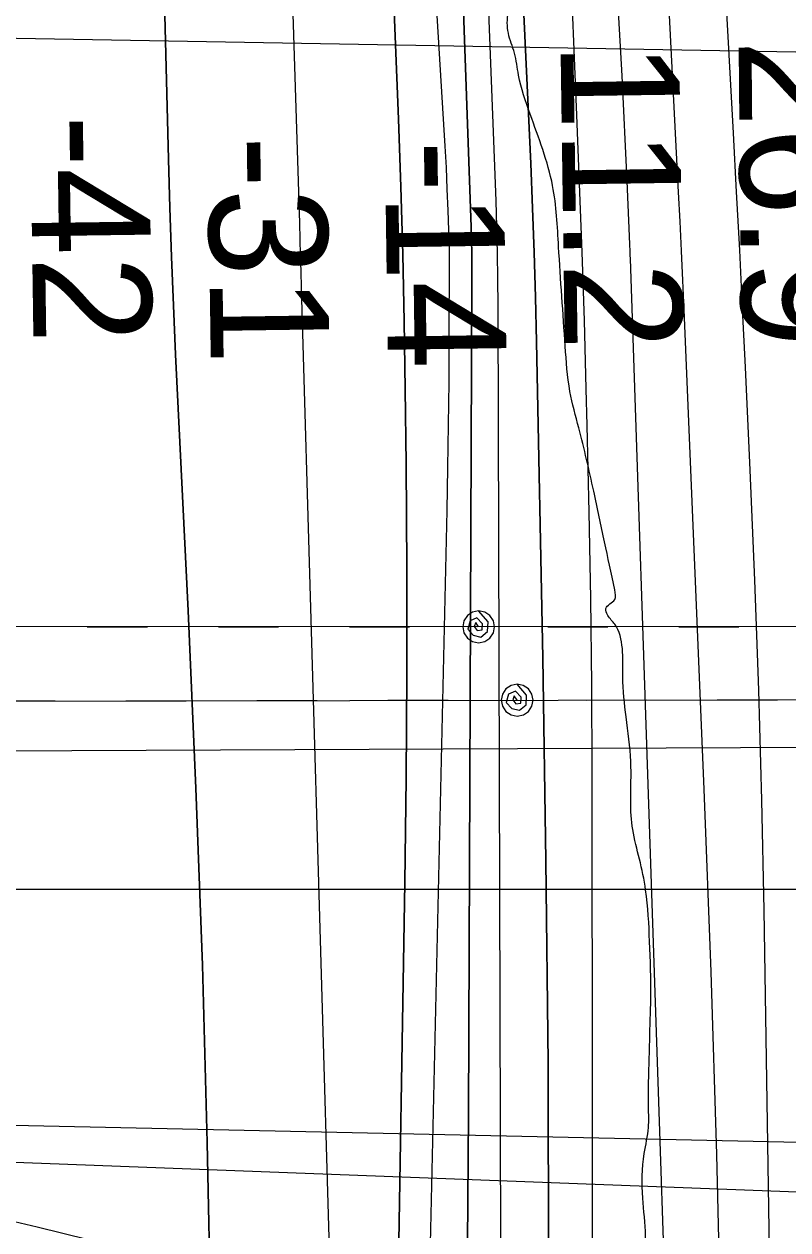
# Model space of a CAD drawing. Extents: x 3313447 to 3351316, y 703786 to 729172.
# Drawn here: x 3324780 to 3325211, y 724006 to 724687 of the extents above; entities that cross this region are included whole.
import ezdxf

# ---------------------------------------------------------------- set-up
doc = ezdxf.new("R2010")
doc.units = 0
for name, color, linetype in [('V-RIVR-EDGE', 7, 'Continuous'), ('V-RIVR-RANG', 7, 'Continuous'), ('V-TOPO-DPTH', 7, 'Continuous'), ('V-TOPO-MINR', 7, 'Continuous'), ('V-TOPO-WATR', 7, 'Continuous'), ('V-UTIL-LINE', 7, 'Continuous')]:
    doc.layers.add(name, color=color, linetype=linetype)

msp = doc.modelspace()

# ---------------------------------------------------------------- linework, layer by layer
at = {"layer": 'V-RIVR-EDGE'}
msp.add_spline([(3325128.87, 723979.74), (3325130.86, 724002.62), (3325129.36, 724023.95), (3325130.2, 724049.16), (3325132.57, 724063.89), (3325132.59, 724075.13), (3325133.05, 724103.44), (3325133.48, 724121.67), (3325133.91, 724137.18), (3325133.21, 724168.98), (3325130.96, 724198.07), (3325127.51, 724215.53), (3325123.67, 724232.22), (3325122.55, 724248.12), (3325122.61, 724270.61), (3325119.95, 724295.82), (3325118.07, 724318.71), (3325113.49, 724348.19), (3325109.62, 724353.24), (3325108.47, 724357.13), (3325113.52, 724362.15), (3325113.54, 724367.58), (3325107.79, 724394.74), (3325101.65, 724423.46), (3325093.21, 724459.16), (3325088.22, 724479.72), (3325085.57, 724505.32), (3325081.83, 724561.56), (3325078.43, 724596.09), (3325065.73, 724636.45), (3325059.19, 724658.57), (3325056.89, 724670.99), (3325053.43, 724682.24), (3325053.46, 724693.87), (3325057.76, 724707.44), (3325061.28, 724721.78), (3325070.21, 724724.08), (3325076.03, 724725.62), (3325080.31, 724732.98), (3325086.54, 724740.33), (3325091.62, 724755.83), (3325097.48, 724775.2), (3325101.02, 724793.03), (3325102.29, 724836.47), (3325108.59, 724877.17), (3325112.52, 724897.71), (3325114.88, 724911.28), (3325115.31, 724927.18), (3325108.05, 724971.79), (3325103.09, 725004.38), (3325096.97, 725038.52), (3325094.7, 725060.63), (3325092.8, 725076.15), (3325091.36, 725123.08), (3325085.2, 725138.22), (3325079.8, 725152.58), (3325077.53, 725173.14), (3325077.94, 725185.16), (3325081.46, 725196.01), (3325081.87, 725202.99), (3325081.52, 725221.6), (3325081.56, 725235.18), (3325076.93, 725247.6), (3325076.95, 725255.74), (3325073.9, 725274.36), (3325073.56, 725294.14), (3325072.8, 725300.35), (3325066.61, 725305.02), (3325061.57, 725307.36), (3325056.93, 725312.41), (3325056.16, 725315.52), (3325058.89, 725319.77), (3325063.16, 725321.7), (3325064.33, 725325.97), (3325062.41, 725333.34), (3325051.96, 725343.45), (3325044.62, 725354.32), (3325040.39, 725367.91), (3325037.73, 725388.47), (3325034.69, 725415.23), (3325032.81, 725437.34), (3325028.98, 725457.52), (3325022.42, 725471.88), (3325019.34, 725480.81), (3325019.76, 725495.16), (3325021.34, 725506.4), (3325027.58, 725521.51), (3325028.39, 725531.59), (3325027.65, 725549.82), (3325028.07, 725560.68), (3325030.05, 725576.96), (3325030.08, 725587.82), (3325026.6, 725594.81), (3325021.19, 725600.64), (3325015.79, 725611.9), (3325011.95, 725627.42), (3325013.54, 725643.31), (3325023.68, 725668.5), (3325024.5, 725685.17), (3325023.37, 725697.2), (3325016.8, 725707.68), (3324999.38, 725722.07), (3324999.41, 725730.99), (3325002.15, 725743.01), (3325009.93, 725753.85), (3325016.55, 725764.3), (3325016.96, 725772.06), (3325016.99, 725783.3), (3325013.15, 725802.31), (3325012.8, 725817.05), (3325005.46, 725827.93), (3325004.7, 725833.75), (3325008.98, 725840.72), (3325012.11, 725849.63), (3325012.14, 725863.2), (3325003.65, 725879.9), (3324999.04, 725896.59), (3325000.61, 725905.5), (3325006.06, 725911.31), (3325008.78, 725917.12), (3325006.12, 725937.29), (3325004.99, 725950.09), (3325001.13, 725959.4), (3325001.15, 725965.22), (3325001.18, 725978.41), (3325005.09, 725992.36), (3325004.34, 726001.28), (3324992.73, 726012.55), (3324990.42, 726019.15), (3324986.56, 726026.14), (3324982.31, 726030.03), (3324979.62, 726042.84), (3324975.01, 726059.13), (3324969.23, 726074.27), (3324966.94, 726089.4), (3324966.61, 726112.67), (3324968.99, 726135.55), (3324970.94, 726137.48), (3324975.98, 726139.02), (3324973.68, 726149.88), (3324968.29, 726163.86), (3324967.16, 726178.6), (3324967.18, 726188.29), (3324970.31, 726198.76), (3324976.55, 726212.7), (3324976.18, 726217.74), (3324970.77, 726224.74), (3324957.61, 726236.79), (3324946.4, 726251.17), (3324941.4, 726267.47), (3324940.65, 726280.27), (3324944.57, 726295.38), (3324950.04, 726310.49), (3324952.41, 726330.26), (3324947.44, 726358.2), (3324938.56, 726373.35), (3324932.39, 726388.48), (3324925.06, 726405.57), (3324920.86, 726429.23), (3324918.6, 726458.32), (3324919.04, 726480.04), (3324922.18, 726492.83), (3324928.02, 726504.45), (3324929.21, 726515.3), (3324925.75, 726525.4), (3324920.34, 726533.17), (3324911.44, 726540.94), (3324898.65, 726546.4), (3324898.27, 726549.51), (3324904.11, 726556.86), (3324904.12, 726561.51), (3324900.3, 726584.79), (3324894.17, 726616.61), (3324886.87, 726644.55), (3324883.07, 726672.48), (3324880.42, 726698.86), (3324875.46, 726733.38), (3324872.42, 726758.21), (3324873.62, 726772.56), (3324869.79, 726791.95), (3324865.97, 726817.17), (3324860.21, 726840.84), (3324856.37, 726855.2), (3324854.85, 726866.45), (3324854.86, 726869.94), (3324856.45, 726886.22), (3324861.93, 726906.38), (3324860.41, 726921.12), (3324853.87, 726943.24), (3324847.71, 726958.38), (3324847.71, 726960.32), (3324853.93, 726966.12), (3324853.94, 726970.77), (3324846.22, 726982.81), (3324842.36, 726990.97), (3324841.61, 727000.66), (3324840.46, 727006.09), (3324839.31, 727011.91), (3324833.89, 727017.36), (3324828.47, 727018.53), (3324827.31, 727023.58), (3324828.12, 727034.05), (3324830.45, 727038.31), (3324835.16, 727060.79), (3324840.61, 727066.2), (3324842.18, 727073.96), (3324840.66, 727089.47), (3324833.35, 727110.43), (3324827.58, 727129.45), (3324826.81, 727134.88), (3324828.77, 727139.92), (3324829.55, 727143.4), (3324829.57, 727149.61), (3324828.44, 727167.06), (3324824.98, 727178.32), (3324821.51, 727187.25), (3324811.84, 727196.19), (3324806.43, 727205.12), (3324802.59, 727217.93), (3324797.62, 727246.64), (3324789.21, 727297.46), (3324787.34, 727325.78), (3324787.03, 727354.86), (3324786.03, 727361.49)], degree=3, dxfattribs=at)
at = {"layer": 'V-TOPO-DPTH'}
for points in [[(3325052.84, 723283.52), (3325058.04, 723353.71), (3325062.6, 723423.94), (3325066.73, 723494.2), (3325072.28, 723596.47), (3325073.19, 723615.62), (3325073.9, 723634.78), (3325074.35, 723653.95), (3325074.61, 723673.12), (3325075.87, 723871.02), (3325076.15, 723985.56), (3325075.85, 724100.1), (3325074.65, 724214.64), (3325072.86, 724329.17), (3325069.38, 724507.88), (3325068.79, 724533.05), (3325068.06, 724558.22), (3325067.12, 724583.38), (3325066.05, 724608.53), (3325030.34, 725371.27)], [(3325030.34, 725371.27), (3325066.05, 724608.53), (3325067.12, 724583.38), (3325068.06, 724558.22), (3325068.79, 724533.05), (3325069.38, 724507.88), (3325072.86, 724329.17), (3325074.65, 724214.64), (3325075.85, 724100.1), (3325076.15, 723985.56), (3325075.87, 723871.02), (3325074.61, 723673.12), (3325074.35, 723653.95), (3325073.9, 723634.78), (3325073.19, 723615.62), (3325072.28, 723596.47), (3325066.73, 723494.2), (3325062.6, 723423.94), (3325058.04, 723353.71), (3325052.84, 723283.52)], [(3325146.23, 723848.67), (3325122.39, 724554.65), (3325122.31, 724556.75), (3325122.24, 724558.85), (3325122.07, 724563.05), (3325120.57, 724598.57), (3325119.68, 724618.42), (3325118.74, 724638.28), (3325117.71, 724658.13), (3325116.62, 724677.97), (3325077.58, 725361.22)], [(3324847.86, 725144.4), (3324861.42, 724611.06), (3324862.22, 724583.46), (3324863.15, 724555.86), (3324864.28, 724528.27), (3324865.53, 724500.69), (3324872.62, 724355.72), (3324877, 724255.64), (3324880.71, 724155.54), (3324883.41, 724055.4), (3324885.42, 723955.24), (3324889.44, 723688.22), (3324889.59, 723661.1), (3324889.39, 723633.99), (3324888.67, 723606.89), (3324887.61, 723579.8), (3324880.13, 723427.01), (3324874.82, 723323.54), (3324869.16, 723220.09)], [(3324869.16, 723220.09), (3324874.82, 723323.54), (3324880.13, 723427.01), (3324887.61, 723579.8), (3324888.67, 723606.89), (3324889.39, 723633.99), (3324889.59, 723661.1), (3324889.44, 723688.22), (3324885.42, 723955.24), (3324883.41, 724055.4), (3324880.71, 724155.54), (3324877, 724255.64), (3324872.62, 724355.72), (3324865.53, 724500.69), (3324864.28, 724528.27), (3324863.15, 724555.86), (3324862.22, 724583.46), (3324861.42, 724611.06), (3324847.86, 725144.4)], [(3324924.45, 723272.12), (3324930.09, 723329.11), (3324935.74, 723386.09), (3324940.41, 723433.21), (3324943.5, 723466.65), (3324946.3, 723500.13), (3324948.66, 723533.63), (3324950.72, 723567.16), (3324953.41, 723615.87), (3324953.85, 723625.06), (3324954.2, 723634.26), (3324954.43, 723643.46), (3324954.57, 723652.66), (3324955.33, 723748.04), (3324955.47, 723804.94), (3324955.19, 723861.83), (3324954.28, 723918.71), (3324952.95, 723975.59), (3324936.67, 724538.61), (3324936.41, 724547.65), (3324936.14, 724556.7), (3324935.86, 724565.74), (3324935.58, 724574.79), (3324929.27, 724775.82)], [(3324924.45, 723272.12), (3324930.09, 723329.11), (3324935.74, 723386.09), (3324940.41, 723433.21), (3324943.5, 723466.65), (3324946.3, 723500.13), (3324948.66, 723533.63), (3324950.72, 723567.16), (3324953.41, 723615.87), (3324953.85, 723625.06), (3324954.2, 723634.26), (3324954.43, 723643.46), (3324954.57, 723652.66), (3324955.33, 723748.04), (3324955.47, 723804.94), (3324955.19, 723861.83), (3324954.28, 723918.71), (3324952.95, 723975.59), (3324936.67, 724538.61), (3324936.41, 724547.65), (3324936.14, 724556.7), (3324935.86, 724565.74), (3324935.58, 724574.79), (3324929.27, 724775.82)], [(3324963.98, 723271.58), (3324970.16, 723362.22), (3324975.61, 723452.92), (3324982.75, 723585.05), (3324983.94, 723609.72), (3324984.95, 723634.4), (3324985.69, 723659.08), (3324986.24, 723683.77), (3324994.99, 724202.09), (3324995.74, 724261.3), (3324996.16, 724320.51), (3324996.08, 724379.73), (3324995.67, 724438.94), (3324995.2, 724481.07), (3324994.62, 724519.22), (3324993.82, 724557.36), (3324992.69, 724595.5), (3324991.35, 724633.63), (3324987.45, 724732.34)], [(3324987.45, 724732.34), (3324991.35, 724633.63), (3324992.69, 724595.5), (3324993.82, 724557.36), (3324994.62, 724519.22), (3324995.2, 724481.07), (3324995.67, 724438.94), (3324996.08, 724379.73), (3324996.16, 724320.51), (3324995.74, 724261.3), (3324994.99, 724202.09), (3324986.24, 723683.77), (3324985.69, 723659.08), (3324984.95, 723634.4), (3324983.94, 723609.72), (3324982.75, 723585.05), (3324975.61, 723452.92), (3324970.16, 723362.22), (3324963.98, 723271.58)], [(3325027.25, 724721.29), (3325032.41, 724572.69), (3325032.62, 724565.25), (3325032.78, 724557.82), (3325032.85, 724550.38), (3325032.86, 724542.95), (3325030.94, 724071), (3325030.35, 723998.24), (3325029.36, 723925.48), (3325027.77, 723852.74), (3325025.78, 723780), (3325023.89, 723719.7), (3325022.39, 723677.13), (3325020.67, 723634.56), (3325018.62, 723592.01), (3325016.34, 723549.47), (3324993.84, 723156.97)], [(3325027.25, 724721.29), (3325032.41, 724572.69), (3325032.62, 724565.25), (3325032.78, 724557.82), (3325032.85, 724550.38), (3325032.86, 724542.95), (3325030.94, 724071), (3325030.35, 723998.24), (3325029.36, 723925.48), (3325027.77, 723852.74), (3325025.78, 723780), (3325023.89, 723719.7), (3325022.39, 723677.13), (3325020.67, 723634.56), (3325018.62, 723592.01), (3325016.34, 723549.47), (3324993.84, 723156.97)]]:
    msp.add_lwpolyline(points, dxfattribs=at)
at = {"layer": 'V-TOPO-MINR'}
for points in [[(3324980.3, 723248.19), (3324986.16, 723346.51), (3324997.88, 723569.24), (3324999.44, 723601.85), (3325000.82, 723634.47), (3325001.89, 723667.1), (3325002.78, 723699.73), (3325018.84, 724412.52), (3325019.32, 724436.71), (3325019.7, 724460.9), (3325019.94, 724485.09), (3325020.08, 724509.29), (3325020.23, 724555.49), (3325020.22, 724556.58), (3325020.19, 724558.77), (3325020.16, 724559.86), (3325019.4, 724582), (3325018.94, 724594.16), (3325018.41, 724606.32), (3325017.78, 724618.48), (3325017.08, 724630.63), (3324972.13, 725363.33)], [(3325146.23, 723848.67), (3325122.39, 724554.65), (3325122.31, 724556.75), (3325122.24, 724558.85), (3325122.07, 724563.05), (3325120.57, 724598.57), (3325119.68, 724618.42), (3325118.74, 724638.28), (3325117.71, 724658.13), (3325116.62, 724677.97), (3325077.58, 725361.22)], [(3324847.86, 725144.4), (3324861.42, 724611.06), (3324862.22, 724583.46), (3324863.15, 724555.86), (3324864.28, 724528.27), (3324865.53, 724500.69), (3324872.62, 724355.72), (3324877, 724255.64), (3324880.71, 724155.54), (3324883.41, 724055.4), (3324885.42, 723955.24), (3324889.44, 723688.22), (3324889.59, 723661.1), (3324889.39, 723633.99), (3324888.67, 723606.89), (3324887.61, 723579.8), (3324880.13, 723427.01), (3324874.82, 723323.54), (3324869.16, 723220.09)], [(3325188.45, 723275.14), (3325203, 723564.89), (3325204.42, 723600.12), (3325205.37, 723635.35), (3325205.63, 723670.6), (3325205.43, 723705.86), (3325197.9, 724186.57), (3325196.63, 724248.77), (3325194.97, 724310.95), (3325192.72, 724373.12), (3325190.08, 724435.28), (3325187.33, 724493.46), (3325185.73, 724526.51), (3325184.08, 724559.56), (3325182.35, 724592.6), (3325180.56, 724625.65), (3325153.23, 725119.58)], [(3325049.47, 723865.6), (3325047.69, 724528.43), (3325047.57, 724543.21), (3325047.34, 724557.98), (3325046.96, 724572.76), (3325046.47, 724587.53), (3325029.36, 725029.76)], [(3325153.05, 723242.06), (3325159.83, 723320.56), (3325165.4, 723399.15), (3325170.16, 723477.8), (3325176.22, 723592.82), (3325177.12, 723614.02), (3325177.75, 723635.23), (3325177.95, 723656.44), (3325177.86, 723677.66), (3325175.56, 723841.89), (3325173.69, 723945.21), (3325171.24, 724048.52), (3325167.92, 724151.81), (3325164.03, 724255.08), (3325152.69, 724525.95), (3325151.97, 724542.57), (3325151.23, 724559.18), (3325150.43, 724575.79), (3325149.61, 724592.4), (3325131.72, 724944.16)], [(3324924.45, 723272.12), (3324930.09, 723329.11), (3324935.74, 723386.09), (3324940.41, 723433.21), (3324943.5, 723466.65), (3324946.3, 723500.13), (3324948.66, 723533.63), (3324950.72, 723567.16), (3324953.41, 723615.87), (3324953.85, 723625.06), (3324954.2, 723634.26), (3324954.43, 723643.46), (3324954.57, 723652.66), (3324955.33, 723748.04), (3324955.47, 723804.94), (3324955.19, 723861.83), (3324954.28, 723918.71), (3324952.95, 723975.59), (3324936.67, 724538.61), (3324936.41, 724547.65), (3324936.14, 724556.7), (3324935.86, 724565.74), (3324935.58, 724574.79), (3324929.27, 724775.82)], [(3324963.98, 723271.58), (3324970.16, 723362.22), (3324975.61, 723452.92), (3324982.75, 723585.05), (3324983.94, 723609.72), (3324984.95, 723634.4), (3324985.69, 723659.08), (3324986.24, 723683.77), (3324994.99, 724202.09), (3324995.74, 724261.3), (3324996.16, 724320.51), (3324996.08, 724379.73), (3324995.67, 724438.94), (3324995.2, 724481.07), (3324994.62, 724519.22), (3324993.82, 724557.36), (3324992.69, 724595.5), (3324991.35, 724633.63), (3324987.45, 724732.34)], [(3325080.18, 723261.11), (3325086.17, 723361.79), (3325097.71, 723569.66), (3325099.25, 723602.28), (3325100.41, 723634.91), (3325101.03, 723667.55), (3325101.27, 723700.21), (3325100.73, 724264.74), (3325100.49, 724313.72), (3325100, 724362.69), (3325099.14, 724411.65), (3325098.02, 724460.62), (3325097.47, 724481.21), (3325096.35, 724519.87), (3325095.11, 724558.53), (3325093.69, 724597.18), (3325092.16, 724635.83), (3325088.07, 724732.88)], [(3324993.84, 723156.97), (3325016.34, 723549.47), (3325018.62, 723592.01), (3325020.67, 723634.56), (3325022.39, 723677.13), (3325023.89, 723719.7), (3325025.78, 723780), (3325027.77, 723852.74), (3325029.36, 723925.48), (3325030.35, 723998.24), (3325030.94, 724071), (3325032.86, 724542.95), (3325032.85, 724550.38), (3325032.78, 724557.82), (3325032.62, 724565.25), (3325032.41, 724572.69), (3325027.25, 724721.29)]]:
    msp.add_lwpolyline(points, dxfattribs=at)
at = {"layer": 'V-TOPO-WATR'}
msp.add_lwpolyline([(3325052.84, 723283.52), (3325058.04, 723353.71), (3325062.6, 723423.94), (3325066.73, 723494.2), (3325072.28, 723596.47), (3325073.19, 723615.62), (3325073.9, 723634.78), (3325074.35, 723653.95), (3325074.61, 723673.12), (3325075.87, 723871.02), (3325076.15, 723985.56), (3325075.85, 724100.1), (3325074.65, 724214.64), (3325072.86, 724329.17), (3325069.38, 724507.88), (3325068.79, 724533.05), (3325068.06, 724558.22), (3325067.12, 724583.38), (3325066.05, 724608.53), (3325030.34, 725371.27)], dxfattribs=at)
at = {"layer": 'V-UTIL-LINE'}
for p, q in [((3325317.08, 724669.65), (3322424.33, 724721.03)), ((3321117.35, 724260.5), (3326707.98, 724285.29)), ((3321117.35, 724198.52), (3326670.79, 724198.52)), ((3325404.44, 724020.17), (3322388.16, 724135.03)), ((3322396.48, 724117.36), (3325405.55, 724051.38))]:
    msp.add_line(p, q, dxfattribs=at)
for points in [[(3325036.65, 724346.77), (3325035.01, 724349.13), (3325034.2, 724346.95), (3325035.82, 724344.73), (3325038.73, 724345.06), (3325038.89, 724348.45), (3325035.66, 724351.84), (3325031.78, 724350.07), (3325030.48, 724345.38), (3325033.56, 724341.98), (3325037.92, 724341.01), (3325041.64, 724344.09), (3325041.96, 724349.58), (3325036.65, 724355.77), (3325033.2, 724355.08), (3325030.28, 724353.13), (3325028.33, 724350.21), (3325027.65, 724346.77), (3325028.33, 724343.32), (3325030.28, 724340.4), (3325033.2, 724338.45), (3325036.64, 724337.77), (3325040.09, 724338.45), (3325043.01, 724340.4), (3325044.96, 724343.32), (3325045.65, 724346.77), (3325044.96, 724350.21), (3325043.01, 724353.13), (3325040.09, 724355.08), (3325036.65, 724355.77)], [(3325688.69, 724346.7), (3321883.65, 724347.1)], [(3324815.65, 724346.79), (3324849.65, 724346.78)], [(3324889.65, 724346.78), (3324923.65, 724346.78)], [(3324963.65, 724346.77), (3324997.65, 724346.77)], [(3325075.65, 724346.76), (3325109.65, 724346.76)], [(3325149.65, 724346.75), (3325183.65, 724346.75)], [(3325058.44, 724305.34), (3325056.8, 724307.71), (3325055.99, 724305.53), (3325057.62, 724303.31), (3325060.52, 724303.64), (3325060.68, 724307.03), (3325057.44, 724310.42), (3325053.56, 724308.64), (3325052.28, 724303.95), (3325055.36, 724300.56), (3325059.72, 724299.59), (3325063.44, 724302.67), (3325063.75, 724308.17), (3325058.42, 724314.34), (3325054.98, 724313.65), (3325052.06, 724311.7), (3325050.12, 724308.78), (3325049.44, 724305.33), (3325050.13, 724301.89), (3325052.08, 724298.97), (3325055.01, 724297.02), (3325058.45, 724296.34), (3325061.9, 724297.04), (3325064.81, 724298.99), (3325066.76, 724301.91), (3325067.44, 724305.36), (3325066.75, 724308.8), (3325064.79, 724311.72), (3325061.87, 724313.67), (3325058.42, 724314.34)], [(3321905.45, 724300.19), (3325669.73, 724306.34), (3325689.33, 724296.84)], [(3324763.44, 724304.86), (3324797.44, 724304.92)], [(3324837.44, 724304.98), (3324871.44, 724305.04)], [(3324911.44, 724305.11), (3324945.44, 724305.16)], [(3324985.44, 724305.23), (3325019.44, 724305.28)], [(3325097.44, 724305.41), (3325131.44, 724305.47)], [(3325171.44, 724305.53), (3325205.44, 724305.59)], [(3324758.37, 724014.57), (3324787.37, 724007.73), (3324816.28, 724000.49)]]:
    msp.add_lwpolyline(points, dxfattribs=at)

# ---------------------------------------------------------------- texts
at = {"layer": 'V-RIVR-RANG'}
for s, rotation, p in [('11.2', 270.80422, (3325082.88, 724677.02)), ('26.9', 270.51833, (3325183.46, 724678.62)), ('-42', 270.80422, (3324783.43, 724635.84)), ('-31', 270.80422, (3324883.6, 724624.07)), ('-14', 270.80422, (3324983.65, 724621.53))]:
    msp.add_text(s, height=67, rotation=rotation, dxfattribs=at).set_placement(p)

doc.saveas('drawing.dxf')
